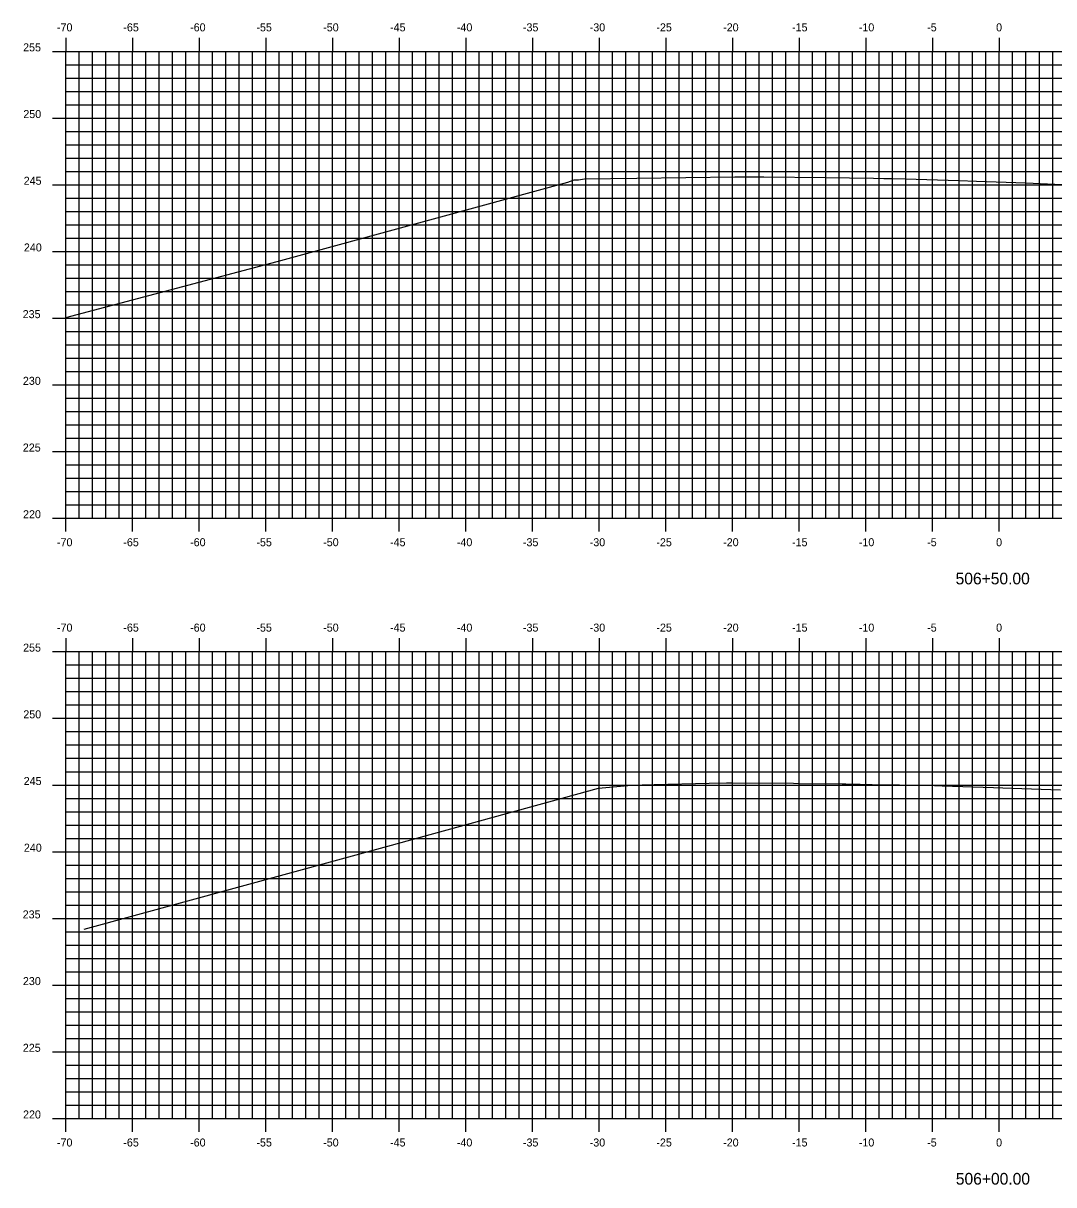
# Model space of a CAD drawing. Extents: x 1170543 to 1177585, y 609599 to 610623.
# Drawn here: x 1171662.1 to 1171739.3, y 610272.8 to 610359.9 of the extents above; entities that cross this region are included whole.
import ezdxf

# ---------------------------------------------------------------- set-up
doc = ezdxf.new("R2010")
doc.units = 0
for name, color, linetype in [('H_V ANNOTATION', 7, 'Continuous'), ('MAJOR', 7, 'Continuous'), ('MINOR', 7, 'Continuous'), ('S_Roadway_Centerline', 7, 'Continuous')]:
    doc.layers.add(name, color=color, linetype=linetype)

msp = doc.modelspace()

# ---------------------------------------------------------------- linework, layer by layer
at = {"layer": 'MAJOR'}
for p, q in [((1171665.254, 610358.803), (1171665.254, 610357.801)), ((1171670.254, 610358.803), (1171670.254, 610357.801)), ((1171675.254, 610358.803), (1171675.254, 610357.801)), ((1171680.254, 610358.803), (1171680.254, 610357.801)), ((1171685.254, 610358.803), (1171685.254, 610357.801)), ((1171690.254, 610358.803), (1171690.254, 610357.801)), ((1171695.254, 610358.803), (1171695.254, 610357.801)), ((1171700.254, 610358.803), (1171700.254, 610357.801)), ((1171705.254, 610358.803), (1171705.254, 610357.801)), ((1171710.254, 610358.803), (1171710.254, 610357.801)), ((1171715.254, 610358.803), (1171715.254, 610357.801)), ((1171720.254, 610358.803), (1171720.254, 610357.801)), ((1171725.254, 610358.803), (1171725.254, 610357.801)), ((1171730.254, 610358.803), (1171730.254, 610357.801)), ((1171735.254, 610358.803), (1171735.254, 610357.801)), ((1171664.252, 610357.801), (1171665.254, 610357.801)), ((1171665.254, 610357.801), (1171805.254, 610357.801)), ((1171665.254, 610322.801), (1171665.254, 610357.801)), ((1171665.254, 610322.801), (1171665.254, 610357.801)), ((1171665.254, 610357.801), (1171805.254, 610357.801)), ((1171670.254, 610322.801), (1171670.254, 610357.801)), ((1171675.254, 610322.801), (1171675.254, 610357.801)), ((1171680.254, 610322.801), (1171680.254, 610357.801)), ((1171685.254, 610322.801), (1171685.254, 610357.801)), ((1171690.254, 610322.801), (1171690.254, 610357.801)), ((1171695.254, 610322.801), (1171695.254, 610357.801)), ((1171700.254, 610322.801), (1171700.254, 610357.801)), ((1171705.254, 610322.801), (1171705.254, 610357.801)), ((1171710.254, 610322.801), (1171710.254, 610357.801)), ((1171715.254, 610322.801), (1171715.254, 610357.801)), ((1171720.254, 610322.801), (1171720.254, 610357.801)), ((1171725.254, 610322.801), (1171725.254, 610357.801)), ((1171730.254, 610322.801), (1171730.254, 610357.801)), ((1171735.254, 610322.801), (1171735.254, 610357.801)), ((1171664.252, 610352.801), (1171665.254, 610352.801)), ((1171665.254, 610352.801), (1171805.254, 610352.801)), ((1171664.252, 610347.801), (1171665.254, 610347.801)), ((1171665.254, 610347.801), (1171805.254, 610347.801)), ((1171664.252, 610342.801), (1171665.254, 610342.801)), ((1171665.254, 610342.801), (1171805.254, 610342.801)), ((1171664.252, 610337.801), (1171665.254, 610337.801)), ((1171665.254, 610337.801), (1171805.254, 610337.801)), ((1171664.252, 610332.801), (1171665.254, 610332.801)), ((1171665.254, 610332.801), (1171805.254, 610332.801)), ((1171664.252, 610327.801), (1171665.254, 610327.801)), ((1171665.254, 610327.801), (1171805.254, 610327.801)), ((1171664.252, 610322.801), (1171665.254, 610322.801)), ((1171665.254, 610322.801), (1171805.254, 610322.801)), ((1171665.254, 610322.801), (1171805.254, 610322.801)), ((1171665.254, 610321.799), (1171665.254, 610322.801)), ((1171670.254, 610321.799), (1171670.254, 610322.801)), ((1171675.254, 610321.799), (1171675.254, 610322.801)), ((1171680.254, 610321.799), (1171680.254, 610322.801)), ((1171685.254, 610321.799), (1171685.254, 610322.801)), ((1171690.254, 610321.799), (1171690.254, 610322.801)), ((1171695.254, 610321.799), (1171695.254, 610322.801)), ((1171700.254, 610321.799), (1171700.254, 610322.801)), ((1171705.254, 610321.799), (1171705.254, 610322.801)), ((1171710.254, 610321.799), (1171710.254, 610322.801)), ((1171715.254, 610321.799), (1171715.254, 610322.801)), ((1171720.254, 610321.799), (1171720.254, 610322.801)), ((1171725.254, 610321.799), (1171725.254, 610322.801)), ((1171730.254, 610321.799), (1171730.254, 610322.801)), ((1171735.254, 610321.799), (1171735.254, 610322.801)), ((1171665.254, 610313.803), (1171665.254, 610312.801)), ((1171670.254, 610313.803), (1171670.254, 610312.801)), ((1171675.254, 610313.803), (1171675.254, 610312.801)), ((1171680.254, 610313.803), (1171680.254, 610312.801)), ((1171685.254, 610313.803), (1171685.254, 610312.801)), ((1171690.254, 610313.803), (1171690.254, 610312.801)), ((1171695.254, 610313.803), (1171695.254, 610312.801)), ((1171700.254, 610313.803), (1171700.254, 610312.801)), ((1171705.254, 610313.803), (1171705.254, 610312.801)), ((1171710.254, 610313.803), (1171710.254, 610312.801)), ((1171715.254, 610313.803), (1171715.254, 610312.801)), ((1171720.254, 610313.803), (1171720.254, 610312.801)), ((1171725.254, 610313.803), (1171725.254, 610312.801)), ((1171730.254, 610313.803), (1171730.254, 610312.801)), ((1171735.254, 610313.803), (1171735.254, 610312.801)), ((1171664.252, 610312.801), (1171665.254, 610312.801)), ((1171665.254, 610312.801), (1171805.254, 610312.801)), ((1171665.254, 610277.801), (1171665.254, 610312.801)), ((1171665.254, 610277.801), (1171665.254, 610312.801)), ((1171665.254, 610312.801), (1171805.254, 610312.801)), ((1171670.254, 610277.801), (1171670.254, 610312.801)), ((1171675.254, 610277.801), (1171675.254, 610312.801)), ((1171680.254, 610277.801), (1171680.254, 610312.801)), ((1171685.254, 610277.801), (1171685.254, 610312.801)), ((1171690.254, 610277.801), (1171690.254, 610312.801)), ((1171695.254, 610277.801), (1171695.254, 610312.801)), ((1171700.254, 610277.801), (1171700.254, 610312.801)), ((1171705.254, 610277.801), (1171705.254, 610312.801)), ((1171710.254, 610277.801), (1171710.254, 610312.801)), ((1171715.254, 610277.801), (1171715.254, 610312.801)), ((1171720.254, 610277.801), (1171720.254, 610312.801)), ((1171725.254, 610277.801), (1171725.254, 610312.801)), ((1171730.254, 610277.801), (1171730.254, 610312.801)), ((1171735.254, 610277.801), (1171735.254, 610312.801)), ((1171664.252, 610307.801), (1171665.254, 610307.801)), ((1171665.254, 610307.801), (1171805.254, 610307.801)), ((1171664.252, 610302.801), (1171665.254, 610302.801)), ((1171665.254, 610302.801), (1171805.254, 610302.801)), ((1171664.252, 610297.801), (1171665.254, 610297.801)), ((1171665.254, 610297.801), (1171805.254, 610297.801)), ((1171664.252, 610292.801), (1171665.254, 610292.801)), ((1171665.254, 610292.801), (1171805.254, 610292.801)), ((1171664.252, 610287.801), (1171665.254, 610287.801)), ((1171665.254, 610287.801), (1171805.254, 610287.801)), ((1171664.252, 610282.801), (1171665.254, 610282.801)), ((1171665.254, 610282.801), (1171805.254, 610282.801)), ((1171664.252, 610277.801), (1171665.254, 610277.801)), ((1171665.254, 610277.801), (1171805.254, 610277.801)), ((1171665.254, 610277.801), (1171805.254, 610277.801)), ((1171665.254, 610276.799), (1171665.254, 610277.801)), ((1171670.254, 610276.799), (1171670.254, 610277.801)), ((1171675.254, 610276.799), (1171675.254, 610277.801)), ((1171680.254, 610276.799), (1171680.254, 610277.801)), ((1171685.254, 610276.799), (1171685.254, 610277.801)), ((1171690.254, 610276.799), (1171690.254, 610277.801)), ((1171695.254, 610276.799), (1171695.254, 610277.801)), ((1171700.254, 610276.799), (1171700.254, 610277.801)), ((1171705.254, 610276.799), (1171705.254, 610277.801)), ((1171710.254, 610276.799), (1171710.254, 610277.801)), ((1171715.254, 610276.799), (1171715.254, 610277.801)), ((1171720.254, 610276.799), (1171720.254, 610277.801)), ((1171725.254, 610276.799), (1171725.254, 610277.801)), ((1171730.254, 610276.799), (1171730.254, 610277.801)), ((1171735.254, 610276.799), (1171735.254, 610277.801))]:
    msp.add_line(p, q, dxfattribs=at)
at = {"layer": 'MINOR'}
for p, q in [((1171666.254, 610322.801), (1171666.254, 610357.801)), ((1171667.254, 610322.801), (1171667.254, 610357.801)), ((1171668.254, 610322.801), (1171668.254, 610357.801)), ((1171669.254, 610322.801), (1171669.254, 610357.801)), ((1171671.254, 610322.801), (1171671.254, 610357.801)), ((1171672.254, 610322.801), (1171672.254, 610357.801)), ((1171673.254, 610322.801), (1171673.254, 610357.801)), ((1171674.254, 610322.801), (1171674.254, 610357.801)), ((1171676.254, 610322.801), (1171676.254, 610357.801)), ((1171677.254, 610322.801), (1171677.254, 610357.801)), ((1171678.254, 610322.801), (1171678.254, 610357.801)), ((1171679.254, 610322.801), (1171679.254, 610357.801)), ((1171681.254, 610322.801), (1171681.254, 610357.801)), ((1171682.254, 610322.801), (1171682.254, 610357.801)), ((1171683.254, 610322.801), (1171683.254, 610357.801)), ((1171684.254, 610322.801), (1171684.254, 610357.801)), ((1171686.254, 610322.801), (1171686.254, 610357.801)), ((1171687.254, 610322.801), (1171687.254, 610357.801)), ((1171688.254, 610322.801), (1171688.254, 610357.801)), ((1171689.254, 610322.801), (1171689.254, 610357.801)), ((1171691.254, 610322.801), (1171691.254, 610357.801)), ((1171692.254, 610322.801), (1171692.254, 610357.801)), ((1171693.254, 610322.801), (1171693.254, 610357.801)), ((1171694.254, 610322.801), (1171694.254, 610357.801)), ((1171696.254, 610322.801), (1171696.254, 610357.801)), ((1171697.254, 610322.801), (1171697.254, 610357.801)), ((1171698.254, 610322.801), (1171698.254, 610357.801)), ((1171699.254, 610322.801), (1171699.254, 610357.801)), ((1171701.254, 610322.801), (1171701.254, 610357.801)), ((1171702.254, 610322.801), (1171702.254, 610357.801)), ((1171703.254, 610322.801), (1171703.254, 610357.801)), ((1171704.254, 610322.801), (1171704.254, 610357.801)), ((1171706.254, 610322.801), (1171706.254, 610357.801)), ((1171707.254, 610322.801), (1171707.254, 610357.801)), ((1171708.254, 610322.801), (1171708.254, 610357.801)), ((1171709.254, 610322.801), (1171709.254, 610357.801)), ((1171711.254, 610322.801), (1171711.254, 610357.801)), ((1171712.254, 610322.801), (1171712.254, 610357.801)), ((1171713.254, 610322.801), (1171713.254, 610357.801)), ((1171714.254, 610322.801), (1171714.254, 610357.801)), ((1171716.254, 610322.801), (1171716.254, 610357.801)), ((1171717.254, 610322.801), (1171717.254, 610357.801)), ((1171718.254, 610322.801), (1171718.254, 610357.801)), ((1171719.254, 610322.801), (1171719.254, 610357.801)), ((1171721.254, 610322.801), (1171721.254, 610357.801)), ((1171722.254, 610322.801), (1171722.254, 610357.801)), ((1171723.254, 610322.801), (1171723.254, 610357.801)), ((1171724.254, 610322.801), (1171724.254, 610357.801)), ((1171726.254, 610322.801), (1171726.254, 610357.801)), ((1171727.254, 610322.801), (1171727.254, 610357.801)), ((1171728.254, 610322.801), (1171728.254, 610357.801)), ((1171729.254, 610322.801), (1171729.254, 610357.801)), ((1171731.254, 610322.801), (1171731.254, 610357.801)), ((1171732.254, 610322.801), (1171732.254, 610357.801)), ((1171733.254, 610322.801), (1171733.254, 610357.801)), ((1171734.254, 610322.801), (1171734.254, 610357.801)), ((1171736.254, 610322.801), (1171736.254, 610357.801)), ((1171737.254, 610322.801), (1171737.254, 610357.801)), ((1171738.254, 610322.801), (1171738.254, 610357.801)), ((1171739.254, 610322.801), (1171739.254, 610357.801)), ((1171665.254, 610356.801), (1171805.254, 610356.801)), ((1171665.254, 610356.801), (1171666.256, 610356.801)), ((1171665.254, 610355.801), (1171805.254, 610355.801)), ((1171665.254, 610355.801), (1171666.256, 610355.801)), ((1171665.254, 610354.801), (1171805.254, 610354.801)), ((1171665.254, 610354.801), (1171666.256, 610354.801)), ((1171665.254, 610353.801), (1171805.254, 610353.801)), ((1171665.254, 610353.801), (1171666.256, 610353.801)), ((1171665.254, 610351.801), (1171805.254, 610351.801)), ((1171665.254, 610351.801), (1171666.256, 610351.801)), ((1171665.254, 610350.801), (1171805.254, 610350.801)), ((1171665.254, 610350.801), (1171666.256, 610350.801)), ((1171665.254, 610349.801), (1171805.254, 610349.801)), ((1171665.254, 610349.801), (1171666.256, 610349.801)), ((1171665.254, 610348.801), (1171805.254, 610348.801)), ((1171665.254, 610348.801), (1171666.256, 610348.801)), ((1171665.254, 610346.801), (1171805.254, 610346.801)), ((1171665.254, 610346.801), (1171666.256, 610346.801)), ((1171665.254, 610345.801), (1171805.254, 610345.801)), ((1171665.254, 610345.801), (1171666.256, 610345.801)), ((1171665.254, 610344.801), (1171805.254, 610344.801)), ((1171665.254, 610344.801), (1171666.256, 610344.801)), ((1171665.254, 610343.801), (1171805.254, 610343.801)), ((1171665.254, 610343.801), (1171666.256, 610343.801)), ((1171665.254, 610341.801), (1171805.254, 610341.801)), ((1171665.254, 610341.801), (1171666.256, 610341.801)), ((1171665.254, 610340.801), (1171805.254, 610340.801)), ((1171665.254, 610340.801), (1171666.256, 610340.801)), ((1171665.254, 610339.801), (1171805.254, 610339.801)), ((1171665.254, 610339.801), (1171666.256, 610339.801)), ((1171665.254, 610338.801), (1171805.254, 610338.801)), ((1171665.254, 610338.801), (1171666.256, 610338.801)), ((1171665.254, 610336.801), (1171805.254, 610336.801)), ((1171665.254, 610336.801), (1171666.256, 610336.801)), ((1171665.254, 610335.801), (1171805.254, 610335.801)), ((1171665.254, 610335.801), (1171666.256, 610335.801)), ((1171665.254, 610334.801), (1171805.254, 610334.801)), ((1171665.254, 610334.801), (1171666.256, 610334.801)), ((1171665.254, 610333.801), (1171805.254, 610333.801)), ((1171665.254, 610333.801), (1171666.256, 610333.801)), ((1171665.254, 610331.801), (1171805.254, 610331.801)), ((1171665.254, 610331.801), (1171666.256, 610331.801)), ((1171665.254, 610330.801), (1171805.254, 610330.801)), ((1171665.254, 610330.801), (1171666.256, 610330.801)), ((1171665.254, 610329.801), (1171805.254, 610329.801)), ((1171665.254, 610329.801), (1171666.256, 610329.801)), ((1171665.254, 610328.801), (1171805.254, 610328.801)), ((1171665.254, 610328.801), (1171666.256, 610328.801)), ((1171665.254, 610326.801), (1171805.254, 610326.801)), ((1171665.254, 610326.801), (1171666.256, 610326.801)), ((1171665.254, 610325.801), (1171805.254, 610325.801)), ((1171665.254, 610325.801), (1171666.256, 610325.801)), ((1171665.254, 610324.801), (1171805.254, 610324.801)), ((1171665.254, 610324.801), (1171666.256, 610324.801)), ((1171665.254, 610323.801), (1171805.254, 610323.801)), ((1171665.254, 610323.801), (1171666.256, 610323.801)), ((1171666.254, 610277.801), (1171666.254, 610312.801)), ((1171667.254, 610277.801), (1171667.254, 610312.801)), ((1171668.254, 610277.801), (1171668.254, 610312.801)), ((1171669.254, 610277.801), (1171669.254, 610312.801)), ((1171671.254, 610277.801), (1171671.254, 610312.801)), ((1171672.254, 610277.801), (1171672.254, 610312.801)), ((1171673.254, 610277.801), (1171673.254, 610312.801)), ((1171674.254, 610277.801), (1171674.254, 610312.801)), ((1171676.254, 610277.801), (1171676.254, 610312.801)), ((1171677.254, 610277.801), (1171677.254, 610312.801)), ((1171678.254, 610277.801), (1171678.254, 610312.801)), ((1171679.254, 610277.801), (1171679.254, 610312.801)), ((1171681.254, 610277.801), (1171681.254, 610312.801)), ((1171682.254, 610277.801), (1171682.254, 610312.801)), ((1171683.254, 610277.801), (1171683.254, 610312.801)), ((1171684.254, 610277.801), (1171684.254, 610312.801)), ((1171686.254, 610277.801), (1171686.254, 610312.801)), ((1171687.254, 610277.801), (1171687.254, 610312.801)), ((1171688.254, 610277.801), (1171688.254, 610312.801)), ((1171689.254, 610277.801), (1171689.254, 610312.801)), ((1171691.254, 610277.801), (1171691.254, 610312.801)), ((1171692.254, 610277.801), (1171692.254, 610312.801)), ((1171693.254, 610277.801), (1171693.254, 610312.801)), ((1171694.254, 610277.801), (1171694.254, 610312.801)), ((1171696.254, 610277.801), (1171696.254, 610312.801)), ((1171697.254, 610277.801), (1171697.254, 610312.801)), ((1171698.254, 610277.801), (1171698.254, 610312.801)), ((1171699.254, 610277.801), (1171699.254, 610312.801)), ((1171701.254, 610277.801), (1171701.254, 610312.801)), ((1171702.254, 610277.801), (1171702.254, 610312.801)), ((1171703.254, 610277.801), (1171703.254, 610312.801)), ((1171704.254, 610277.801), (1171704.254, 610312.801)), ((1171706.254, 610277.801), (1171706.254, 610312.801)), ((1171707.254, 610277.801), (1171707.254, 610312.801)), ((1171708.254, 610277.801), (1171708.254, 610312.801)), ((1171709.254, 610277.801), (1171709.254, 610312.801)), ((1171711.254, 610277.801), (1171711.254, 610312.801)), ((1171712.254, 610277.801), (1171712.254, 610312.801)), ((1171713.254, 610277.801), (1171713.254, 610312.801)), ((1171714.254, 610277.801), (1171714.254, 610312.801)), ((1171716.254, 610277.801), (1171716.254, 610312.801)), ((1171717.254, 610277.801), (1171717.254, 610312.801)), ((1171718.254, 610277.801), (1171718.254, 610312.801)), ((1171719.254, 610277.801), (1171719.254, 610312.801)), ((1171721.254, 610277.801), (1171721.254, 610312.801)), ((1171722.254, 610277.801), (1171722.254, 610312.801)), ((1171723.254, 610277.801), (1171723.254, 610312.801)), ((1171724.254, 610277.801), (1171724.254, 610312.801)), ((1171726.254, 610277.801), (1171726.254, 610312.801)), ((1171727.254, 610277.801), (1171727.254, 610312.801)), ((1171728.254, 610277.801), (1171728.254, 610312.801)), ((1171729.254, 610277.801), (1171729.254, 610312.801)), ((1171731.254, 610277.801), (1171731.254, 610312.801)), ((1171732.254, 610277.801), (1171732.254, 610312.801)), ((1171733.254, 610277.801), (1171733.254, 610312.801)), ((1171734.254, 610277.801), (1171734.254, 610312.801)), ((1171736.254, 610277.801), (1171736.254, 610312.801)), ((1171737.254, 610277.801), (1171737.254, 610312.801)), ((1171738.254, 610277.801), (1171738.254, 610312.801)), ((1171739.254, 610277.801), (1171739.254, 610312.801)), ((1171665.254, 610311.801), (1171805.254, 610311.801)), ((1171665.254, 610311.801), (1171666.256, 610311.801)), ((1171665.254, 610310.801), (1171805.254, 610310.801)), ((1171665.254, 610310.801), (1171666.256, 610310.801)), ((1171665.254, 610309.801), (1171805.254, 610309.801)), ((1171665.254, 610309.801), (1171666.256, 610309.801)), ((1171665.254, 610308.801), (1171805.254, 610308.801)), ((1171665.254, 610308.801), (1171666.256, 610308.801)), ((1171665.254, 610306.801), (1171805.254, 610306.801)), ((1171665.254, 610306.801), (1171666.256, 610306.801)), ((1171665.254, 610305.801), (1171805.254, 610305.801)), ((1171665.254, 610305.801), (1171666.256, 610305.801)), ((1171665.254, 610304.801), (1171805.254, 610304.801)), ((1171665.254, 610304.801), (1171666.256, 610304.801)), ((1171665.254, 610303.801), (1171805.254, 610303.801)), ((1171665.254, 610303.801), (1171666.256, 610303.801)), ((1171665.254, 610301.801), (1171805.254, 610301.801)), ((1171665.254, 610301.801), (1171666.256, 610301.801)), ((1171665.254, 610300.801), (1171805.254, 610300.801)), ((1171665.254, 610300.801), (1171666.256, 610300.801)), ((1171665.254, 610299.801), (1171805.254, 610299.801)), ((1171665.254, 610299.801), (1171666.256, 610299.801)), ((1171665.254, 610298.801), (1171805.254, 610298.801)), ((1171665.254, 610298.801), (1171666.256, 610298.801)), ((1171665.254, 610296.801), (1171805.254, 610296.801)), ((1171665.254, 610296.801), (1171666.256, 610296.801)), ((1171665.254, 610295.801), (1171805.254, 610295.801)), ((1171665.254, 610295.801), (1171666.256, 610295.801)), ((1171665.254, 610294.801), (1171805.254, 610294.801)), ((1171665.254, 610294.801), (1171666.256, 610294.801)), ((1171665.254, 610293.801), (1171805.254, 610293.801)), ((1171665.254, 610293.801), (1171666.256, 610293.801)), ((1171665.254, 610291.801), (1171805.254, 610291.801)), ((1171665.254, 610291.801), (1171666.256, 610291.801)), ((1171665.254, 610290.801), (1171805.254, 610290.801)), ((1171665.254, 610290.801), (1171666.256, 610290.801)), ((1171665.254, 610289.801), (1171805.254, 610289.801)), ((1171665.254, 610289.801), (1171666.256, 610289.801)), ((1171665.254, 610288.801), (1171805.254, 610288.801)), ((1171665.254, 610288.801), (1171666.256, 610288.801)), ((1171665.254, 610286.801), (1171805.254, 610286.801)), ((1171665.254, 610286.801), (1171666.256, 610286.801)), ((1171665.254, 610285.801), (1171805.254, 610285.801)), ((1171665.254, 610285.801), (1171666.256, 610285.801)), ((1171665.254, 610284.801), (1171805.254, 610284.801)), ((1171665.254, 610284.801), (1171666.256, 610284.801)), ((1171665.254, 610283.801), (1171805.254, 610283.801)), ((1171665.254, 610283.801), (1171666.256, 610283.801)), ((1171665.254, 610281.801), (1171805.254, 610281.801)), ((1171665.254, 610281.801), (1171666.256, 610281.801)), ((1171665.254, 610280.801), (1171805.254, 610280.801)), ((1171665.254, 610280.801), (1171666.256, 610280.801)), ((1171665.254, 610279.801), (1171805.254, 610279.801)), ((1171665.254, 610279.801), (1171666.256, 610279.801)), ((1171665.254, 610278.801), (1171805.254, 610278.801)), ((1171665.254, 610278.801), (1171666.256, 610278.801))]:
    msp.add_line(p, q, dxfattribs=at)
at = {"layer": 'S_Roadway_Centerline'}
for points in [[(1171665.254, 610337.843), (1171681.109, 610342.036), (1171702.896, 610347.991), (1171703.368, 610348.162), (1171703.712, 610348.167), (1171704.151, 610348.234), (1171708.081, 610348.292), (1171715.424, 610348.383), (1171717.204, 610348.406), (1171717.59, 610348.402), (1171722.213, 610348.351), (1171725.825, 610348.291), (1171726.596, 610348.277), (1171727.12, 610348.265), (1171727.221, 610348.263), (1171728.223, 610348.233), (1171732.23, 610348.112), (1171733.541, 610348.066), (1171737.238, 610347.941), (1171743.216, 610347.658)], [(1171666.642, 610291.994), (1171689.398, 610298.217), (1171705.191, 610302.554), (1171707.392, 610302.772), (1171707.546, 610302.795), (1171709.384, 610302.833), (1171713.495, 610302.933), (1171714.804, 610302.964), (1171715.224, 610302.961), (1171719.809, 610302.93), (1171720.255, 610302.925), (1171723.478, 610302.893), (1171723.734, 610302.887), (1171724.814, 610302.86), (1171725.718, 610302.844), (1171729.819, 610302.777), (1171730.965, 610302.743), (1171734.825, 610302.621), (1171736.213, 610302.572), (1171739.83, 610302.447)]]:
    msp.add_lwpolyline(points, dxfattribs=at)

# ---------------------------------------------------------------- texts
at = {"layer": 'H_V ANNOTATION'}
for s, height, p in [('-70', 0.6, (1171664.596, 610359.301)), ('-65', 0.6, (1171669.572, 610359.301)), ('-60', 0.6, (1171674.58, 610359.301)), ('-55', 0.6, (1171679.55, 610359.301)), ('-50', 0.6, (1171684.558, 610359.301)), ('-45', 0.6, (1171689.572, 610359.301)), ('-40', 0.6, (1171694.58, 610359.301)), ('-35', 0.6, (1171699.534, 610359.301)), ('-30', 0.6, (1171704.542, 610359.301)), ('-25', 0.6, (1171709.539, 610359.301)), ('-20', 0.6, (1171714.547, 610359.301)), ('-15', 0.6, (1171719.711, 610359.301)), ('-10', 0.6, (1171724.719, 610359.301)), ('-5', 0.6, (1171729.844, 610359.301)), ('0', 0.6, (1171735.013, 610359.301)), ('255', 0.6, (1171662.057, 610357.801)), ('250', 0.6, (1171662.073, 610352.801)), ('245', 0.6, (1171662.1, 610347.801)), ('240', 0.6, (1171662.116, 610342.801)), ('235', 0.6, (1171662.025, 610337.801)), ('230', 0.6, (1171662.041, 610332.801)), ('225', 0.6, (1171662.036, 610327.801)), ('220', 0.6, (1171662.052, 610322.801)), ('-70', 0.6, (1171664.596, 610320.701)), ('-65', 0.6, (1171669.572, 610320.701)), ('-60', 0.6, (1171674.58, 610320.701)), ('-55', 0.6, (1171679.55, 610320.701)), ('-50', 0.6, (1171684.558, 610320.701)), ('-45', 0.6, (1171689.572, 610320.701)), ('-40', 0.6, (1171694.58, 610320.701)), ('-35', 0.6, (1171699.534, 610320.701)), ('-30', 0.6, (1171704.542, 610320.701)), ('-25', 0.6, (1171709.539, 610320.701)), ('-20', 0.6, (1171714.547, 610320.701)), ('-15', 0.6, (1171719.711, 610320.701)), ('-10', 0.6, (1171724.719, 610320.701)), ('-5', 0.6, (1171729.844, 610320.701)), ('0', 0.6, (1171735.013, 610320.701)), ('506+50.00', 0.875, (1171731.976, 610317.844)), ('-70', 0.6, (1171664.596, 610314.301)), ('-65', 0.6, (1171669.572, 610314.301)), ('-60', 0.6, (1171674.58, 610314.301)), ('-55', 0.6, (1171679.55, 610314.301)), ('-50', 0.6, (1171684.558, 610314.301)), ('-45', 0.6, (1171689.572, 610314.301)), ('-40', 0.6, (1171694.58, 610314.301)), ('-35', 0.6, (1171699.534, 610314.301)), ('-30', 0.6, (1171704.542, 610314.301)), ('-25', 0.6, (1171709.539, 610314.301)), ('-20', 0.6, (1171714.547, 610314.301)), ('-15', 0.6, (1171719.711, 610314.301)), ('-10', 0.6, (1171724.719, 610314.301)), ('-5', 0.6, (1171729.844, 610314.301)), ('0', 0.6, (1171735.013, 610314.301)), ('255', 0.6, (1171662.057, 610312.801)), ('250', 0.6, (1171662.073, 610307.801)), ('245', 0.6, (1171662.1, 610302.801)), ('240', 0.6, (1171662.116, 610297.801)), ('235', 0.6, (1171662.025, 610292.801)), ('230', 0.6, (1171662.041, 610287.801)), ('225', 0.6, (1171662.036, 610282.801)), ('220', 0.6, (1171662.052, 610277.801)), ('-70', 0.6, (1171664.596, 610275.701)), ('-65', 0.6, (1171669.572, 610275.701)), ('-60', 0.6, (1171674.58, 610275.701)), ('-55', 0.6, (1171679.55, 610275.701)), ('-50', 0.6, (1171684.558, 610275.701)), ('-45', 0.6, (1171689.572, 610275.701)), ('-40', 0.6, (1171694.58, 610275.701)), ('-35', 0.6, (1171699.534, 610275.701)), ('-30', 0.6, (1171704.542, 610275.701)), ('-25', 0.6, (1171709.539, 610275.701)), ('-20', 0.6, (1171714.547, 610275.701)), ('-15', 0.6, (1171719.711, 610275.701)), ('-10', 0.6, (1171724.719, 610275.701)), ('-5', 0.6, (1171729.844, 610275.701)), ('0', 0.6, (1171735.013, 610275.701)), ('506+00.00', 0.875, (1171731.992, 610272.844))]:
    msp.add_text(s, height=height, dxfattribs=at).set_placement(p)

doc.saveas('drawing.dxf')
